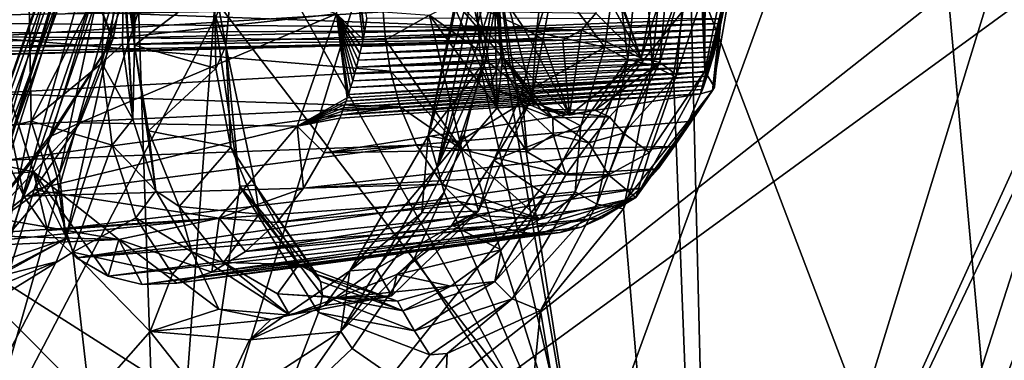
# Model space of a CAD drawing. Header units: metres. Extents: x -150 to 307, y -550 to 84.
# Tile 777 of 1056: x 244.6 to 250.76, y -33.52 to -31.39. Entities that reach past the tile are written whole.
import ezdxf

# ---------------------------------------------------------------- set-up
doc = ezdxf.new("R2010")
doc.units = ezdxf.units.M
doc.layers.add('solid_26006363', color=7, linetype='CONTINUOUS')

msp = doc.modelspace()

# ---------------------------------------------------------------- linework, layer by layer
at = {"layer": 'solid_26006363'}
for points in [[(252.399124, -32.550289, 934.214111), (250.145508, -28.358248, 930.516296), (251.325974, -25.512695, 931.744812)], [(244.553253, -25.909868, 934.649597), (242.539032, -32.46727, 932.855042), (245.657715, -26.300663, 935.633667)], [(242.539032, -32.46727, 932.855042), (243.529114, -33.230476, 933.737122), (245.657715, -26.300663, 935.633667)], [(246.882278, -26.300615, 934.259277), (245.657715, -26.300663, 935.633667), (243.529114, -33.230476, 933.737122)], [(246.736145, -26.961767, 934.147888), (246.882278, -26.300615, 934.259277), (243.529114, -33.230476, 933.737122)], [(243.246582, -28.518465, 921.791016), (245.184662, -26.736654, 923.87207), (243.584488, -37.690701, 923.997314)], [(245.184662, -26.736654, 923.87207), (245.489944, -35.748184, 925.867126), (243.584488, -37.690701, 923.997314)], [(245.813583, -31.344976, 925.417908), (245.489944, -35.748184, 925.867126), (245.184662, -26.736654, 923.87207)], [(244.885529, -32.758732, 932.614319), (246.736145, -26.961767, 934.147888), (243.529114, -33.230476, 933.737122)], [(245.165878, -31.490307, 932.755371), (246.736145, -26.961767, 934.147888), (244.885529, -32.758732, 932.614319)], [(245.165878, -31.490307, 932.755371), (245.273254, -30.528913, 932.733948), (246.736145, -26.961767, 934.147888)], [(246.267471, -27.281389, 940.529785), (243.883804, -35.071087, 938.406006), (247.852219, -27.489071, 939.9328)], [(245.97348, -27.678698, 940.267822), (243.883804, -35.071087, 938.406006), (246.267471, -27.281389, 940.529785)], [(243.883804, -35.071087, 938.406006), (245.380951, -35.539745, 937.731018), (247.852219, -27.489071, 939.9328)], [(245.380951, -35.539745, 937.731018), (251.808182, -27.502211, 935.567444), (247.852219, -27.489071, 939.9328)], [(245.380951, -35.539745, 937.731018), (249.327866, -35.577049, 933.357544), (251.808182, -27.502211, 935.567444)], [(251.808182, -27.502211, 935.567444), (249.327866, -35.577049, 933.357544), (252.890915, -27.750269, 936.532104)], [(243.604736, -35.166439, 938.157349), (243.883804, -35.071087, 938.406006), (245.97348, -27.678698, 940.267822)], [(245.712891, -28.348061, 939.994263), (243.604736, -35.166439, 938.157349), (245.97348, -27.678698, 940.267822)], [(249.327866, -35.577049, 933.357544), (252.759918, -28.380129, 936.415405), (252.890915, -27.750269, 936.532104)], [(242.590179, -31.81249, 945.177307), (243.489227, -28.228468, 946.031738), (249.718872, -36.350456, 933.973816)], [(243.489227, -28.228468, 946.031738), (252.317459, -28.259815, 936.289063), (249.718872, -36.350456, 933.973816)], [(249.718872, -36.350456, 933.973816), (252.317459, -28.259815, 936.289063), (252.765366, -28.425348, 936.68811)], [(245.546356, -28.834757, 939.758301), (243.604736, -35.166439, 938.157349), (245.712891, -28.348061, 939.994263)], [(250.881653, -36.525501, 932.867065), (248.790115, -31.025068, 929.142822), (250.145508, -28.358248, 930.516296)], [(249.327866, -35.577049, 933.357544), (250.122604, -36.5923, 934.065613), (252.759918, -28.380129, 936.415405)], [(250.122604, -36.5923, 934.065613), (250.874344, -36.564976, 933.246582), (253.505188, -28.380058, 935.578552)], [(250.122604, -36.5923, 934.065613), (253.505188, -28.380058, 935.578552), (252.759918, -28.380129, 936.415405)], [(252.399124, -32.550289, 934.214111), (250.881653, -36.525501, 932.867065), (250.145508, -28.358248, 930.516296)], [(249.718872, -36.350456, 933.973816), (252.765366, -28.425348, 936.68811), (250.109131, -36.689747, 934.321533)], [(250.109131, -36.689747, 934.321533), (252.765366, -28.425348, 936.68811), (253.583405, -28.47295, 935.758057)], [(250.109131, -36.689747, 934.321533), (253.583405, -28.47295, 935.758057), (250.927597, -36.705338, 933.390198)], [(243.413773, -32.54845, 949.390991), (244.85878, -28.849094, 950.386169), (244.354507, -28.723593, 950.240723)], [(242.725357, -36.272541, 948.475281), (245.417328, -28.939478, 950.277954), (244.85878, -28.849094, 950.386169)], [(242.725357, -36.272541, 948.475281), (244.85878, -28.849094, 950.386169), (243.122971, -33.5145, 949.12915)], [(243.413773, -32.54845, 949.390991), (243.122971, -33.5145, 949.12915), (244.85878, -28.849094, 950.386169)], [(245.477158, -29.065617, 939.632019), (243.604736, -35.166439, 938.157349), (245.546356, -28.834757, 939.758301)], [(242.725357, -36.272541, 948.475281), (243.265549, -36.437408, 948.358582), (245.417328, -28.939478, 950.277954)], [(243.265549, -36.437408, 948.358582), (245.831192, -28.965202, 949.969421), (245.417328, -28.939478, 950.277954)], [(243.265549, -36.437408, 948.358582), (243.686035, -36.496067, 948.03656), (245.831192, -28.965202, 949.969421)], [(243.686035, -36.496067, 948.03656), (252.655838, -29.43432, 941.292969), (245.831192, -28.965202, 949.969421)], [(243.179718, -35.648785, 937.58667), (243.604736, -35.166439, 938.157349), (245.477158, -29.065617, 939.632019)], [(243.179718, -35.648785, 937.58667), (245.477158, -29.065617, 939.632019), (245.444275, -29.188278, 939.559631)], [(243.179718, -35.648785, 937.58667), (245.444275, -29.188278, 939.559631), (245.39122, -29.440653, 939.392395)], [(243.686035, -36.496067, 948.03656), (252.5168, -30.06723, 941.168945), (252.655838, -29.43432, 941.292969)], [(243.179718, -35.648785, 937.58667), (245.39122, -29.440653, 939.392395), (245.382202, -29.60998, 939.248901)], [(243.179718, -35.648785, 937.58667), (245.382202, -29.60998, 939.248901), (245.430206, -29.685785, 939.125854)], [(243.17366, -35.876152, 937.115295), (245.430206, -29.685785, 939.125854), (248.111267, -34.442474, 932.65802)], [(243.179718, -35.648785, 937.58667), (245.430206, -29.685785, 939.125854), (243.17366, -35.876152, 937.115295)], [(245.430206, -29.685785, 939.125854), (249.418823, -30.858591, 933.788147), (248.111267, -34.442474, 932.65802)], [(246.752594, -31.468853, 930.692139), (246.523712, -29.701956, 930.101685), (246.511932, -29.681974, 930.083191)], [(246.627121, -30.597046, 930.382385), (246.752594, -31.468853, 930.692139), (246.511932, -29.681974, 930.083191)], [(246.752594, -31.468853, 930.692139), (246.535278, -29.722229, 930.119934), (246.523712, -29.701956, 930.101685)], [(246.752594, -31.468853, 930.692139), (246.768021, -31.380293, 930.697021), (246.535278, -29.722229, 930.119934)], [(243.686035, -36.496067, 948.03656), (251.271713, -34.528683, 940.059265), (252.5168, -30.06723, 941.168945)], [(248.886215, -30.347687, 926.938904), (248.882233, -31.711237, 927.164734), (248.858856, -30.724983, 926.966614)], [(248.886215, -30.347687, 926.938904), (249.014969, -31.054867, 927.222412), (248.882233, -31.711237, 927.164734)], [(245.078339, -31.256804, 932.432251), (245.273254, -30.528913, 932.733948), (245.165878, -31.490307, 932.755371)], [(245.974869, -30.577692, 925.560974), (245.885788, -31.553272, 925.635864), (245.813583, -31.344976, 925.417908)], [(245.814636, -31.168087, 925.783875), (245.885788, -31.553272, 925.635864), (245.974869, -30.577692, 925.560974)], [(246.627121, -30.597046, 930.382385), (246.578796, -31.353172, 930.447388), (246.743988, -31.512623, 930.688477)], [(246.627121, -30.597046, 930.382385), (246.743988, -31.512623, 930.688477), (246.752594, -31.468853, 930.692139)], [(248.329147, -31.035563, 929.121216), (248.492355, -30.708317, 928.972229), (248.399673, -31.637449, 929.027405)], [(248.399673, -31.637449, 929.027405), (248.492355, -30.708317, 928.972229), (248.552948, -31.67363, 929.033264)], [(248.492355, -30.708317, 928.972229), (248.649216, -30.696884, 928.982361), (248.552948, -31.67363, 929.033264)], [(248.552948, -31.67363, 929.033264), (248.649216, -30.696884, 928.982361), (248.790115, -31.025068, 929.142822)], [(248.882233, -31.711237, 927.164734), (248.863815, -31.254282, 927.0625), (248.858856, -30.724983, 926.966614)], [(245.279831, -30.805386, 926.264221), (245.27095, -30.863522, 926.263306), (245.314224, -31.548716, 926.438965)], [(245.279831, -30.805386, 926.264221), (245.314224, -31.548716, 926.438965), (245.320648, -31.048338, 926.357849)], [(245.27095, -30.863522, 926.263306), (245.262985, -30.922205, 926.263733), (245.314224, -31.548716, 926.438965)], [(247.577148, -31.004375, 931.357422), (248.111267, -34.442474, 932.65802), (249.418823, -30.858591, 933.788147)], [(248.484604, -31.629423, 926.968872), (248.258652, -31.030415, 926.767517), (248.217072, -30.870853, 926.730469)], [(248.608643, -30.966629, 927.079407), (248.484604, -31.629423, 926.968872), (248.217072, -30.870853, 926.730469)], [(249.095169, -30.887409, 927.51593), (248.855728, -31.853434, 927.618591), (248.930344, -31.831213, 927.464111)], [(249.095169, -30.887409, 927.51593), (248.866806, -31.824987, 927.627991), (248.855728, -31.853434, 927.618591)], [(249.095169, -30.887409, 927.51593), (248.875031, -31.803007, 927.634888), (248.866806, -31.824987, 927.627991)], [(249.095169, -30.887409, 927.51593), (248.886719, -31.770464, 927.644531), (248.875031, -31.803007, 927.634888)], [(249.095169, -30.887409, 927.51593), (248.896423, -31.742201, 927.652344), (248.886719, -31.770464, 927.644531)], [(249.095169, -30.887409, 927.51593), (248.905548, -31.714418, 927.659546), (248.896423, -31.742201, 927.652344)], [(249.095169, -30.887409, 927.51593), (248.915558, -31.682453, 927.667297), (248.905548, -31.714418, 927.659546)], [(249.095169, -30.887409, 927.51593), (248.92424, -31.653362, 927.673889), (248.915558, -31.682453, 927.667297)], [(249.095169, -30.887409, 927.51593), (248.933502, -31.620672, 927.680664), (248.92424, -31.653362, 927.673889)], [(249.095169, -30.887409, 927.51593), (248.930344, -31.831213, 927.464111), (249.014969, -31.054867, 927.222412)], [(249.095169, -30.887409, 927.51593), (248.941925, -31.589252, 927.686584), (248.933502, -31.620672, 927.680664)], [(249.095169, -30.887409, 927.51593), (248.949356, -31.560061, 927.69165), (248.941925, -31.589252, 927.686584)], [(249.095169, -30.887409, 927.51593), (248.957397, -31.526571, 927.696899), (248.949356, -31.560061, 927.69165)], [(249.095169, -30.887409, 927.51593), (248.965897, -31.488598, 927.702148), (248.957397, -31.526571, 927.696899)], [(249.095169, -30.887409, 927.51593), (248.97374, -31.450764, 927.706665), (248.965897, -31.488598, 927.702148)], [(249.095169, -30.887409, 927.51593), (248.980865, -31.413553, 927.710388), (248.97374, -31.450764, 927.706665)], [(249.095169, -30.887409, 927.51593), (248.986084, -31.384081, 927.71283), (248.980865, -31.413553, 927.710388)], [(245.078339, -31.256804, 932.432251), (245.181503, -31.50753, 931.915771), (245.289825, -30.923218, 931.948242)], [(245.289825, -30.923218, 931.948242), (245.181503, -31.50753, 931.915771), (246.578796, -31.353172, 930.447388)], [(245.262985, -30.922205, 926.263733), (245.255966, -30.981415, 926.265442), (245.314224, -31.548716, 926.438965)], [(248.64769, -31.112875, 927.049194), (248.484604, -31.629423, 926.968872), (248.608643, -30.966629, 927.079407)], [(244.091507, -30.999912, 926.654297), (244.090088, -32.16288, 926.934875), (244.6521, -31.040833, 926.675537)], [(244.6521, -31.040833, 926.675537), (244.090088, -32.16288, 926.934875), (244.667923, -32.023983, 926.950867)], [(244.6521, -31.040833, 926.675537), (244.667923, -32.023983, 926.950867), (245.130814, -31.101391, 926.393982)], [(245.249878, -31.041145, 926.268372), (245.244736, -31.101398, 926.272644), (245.304184, -32.009789, 926.51001)], [(245.255966, -30.981415, 926.265442), (245.249878, -31.041145, 926.268372), (245.314224, -31.548716, 926.438965)], [(245.249878, -31.041145, 926.268372), (245.304184, -32.009789, 926.51001), (245.314224, -31.548716, 926.438965)], [(247.15062, -32.114132, 930.514954), (247.208344, -32.310104, 931.073303), (247.471375, -31.010252, 931.185974)], [(247.370773, -31.037621, 930.737183), (247.15062, -32.114132, 930.514954), (247.471375, -31.010252, 931.185974)], [(247.370773, -31.037621, 930.737183), (247.37999, -31.047682, 930.613342), (247.15062, -32.114132, 930.514954)], [(247.208344, -32.310104, 931.073303), (247.559326, -31.243492, 931.373779), (247.577148, -31.004375, 931.357422)], [(247.471375, -31.010252, 931.185974), (247.208344, -32.310104, 931.073303), (247.577148, -31.004375, 931.357422)], [(247.577148, -31.004375, 931.357422), (247.559326, -31.243492, 931.373779), (248.111267, -34.442474, 932.65802)], [(247.877823, -31.05879, 929.611267), (248.329147, -31.035563, 929.121216), (248.256454, -31.559723, 929.126099)], [(248.484604, -31.629423, 926.968872), (248.249863, -31.200191, 926.759705), (248.258652, -31.030415, 926.767517)], [(248.256454, -31.559723, 929.126099), (248.329147, -31.035563, 929.121216), (248.399673, -31.637449, 929.027405)], [(248.552948, -31.67363, 929.033264), (248.790115, -31.025068, 929.142822), (248.685898, -31.740496, 929.128357)], [(249.014847, -40.17564, 931.205322), (248.685898, -31.740496, 929.128357), (248.790115, -31.025068, 929.142822)], [(250.881653, -36.525501, 932.867065), (249.014847, -40.17564, 931.205322), (248.790115, -31.025068, 929.142822)], [(244.667923, -32.023983, 926.950867), (245.109558, -31.659903, 926.527039), (245.130814, -31.101391, 926.393982)], [(245.109558, -31.659903, 926.527039), (245.244736, -31.101398, 926.272644), (245.130814, -31.101391, 926.393982)], [(245.109558, -31.659903, 926.527039), (245.239334, -31.543562, 926.34491), (245.244736, -31.101398, 926.272644)], [(245.244736, -31.101398, 926.272644), (245.239334, -31.543562, 926.34491), (245.304184, -32.009789, 926.51001)], [(245.320648, -31.048338, 926.357849), (245.314224, -31.548716, 926.438965), (245.814636, -31.168087, 925.783875)], [(247.15062, -32.114132, 930.514954), (247.37999, -31.047682, 930.613342), (247.512482, -31.642406, 930.109497)], [(247.553925, -31.074615, 925.571594), (247.278427, -31.222921, 925.894165), (247.608154, -31.614229, 925.758057)], [(247.37999, -31.047682, 930.613342), (247.60463, -31.101406, 930.108643), (247.512482, -31.642406, 930.109497)], [(247.561859, -31.050749, 925.376648), (247.582352, -31.940918, 925.559509), (247.452393, -31.21137, 925.267334)], [(247.512482, -31.642406, 930.109497), (247.60463, -31.101406, 930.108643), (247.802704, -31.870428, 929.652283)], [(247.553925, -31.074615, 925.571594), (247.608154, -31.614229, 925.758057), (247.588882, -31.106817, 925.459167)], [(247.561859, -31.050749, 925.376648), (247.614044, -31.660694, 925.549255), (247.582352, -31.940918, 925.559509)], [(247.588882, -31.106817, 925.459167), (247.614044, -31.660694, 925.549255), (247.561859, -31.050749, 925.376648)], [(247.60463, -31.101406, 930.108643), (247.945129, -31.101404, 929.70575), (247.802704, -31.870428, 929.652283)], [(247.802704, -31.870428, 929.652283), (247.945129, -31.101404, 929.70575), (247.829071, -31.46637, 929.617004)], [(247.829071, -31.46637, 929.617004), (247.877823, -31.05879, 929.611267), (248.256454, -31.559723, 929.126099)], [(247.945129, -31.101404, 929.70575), (247.877823, -31.05879, 929.611267), (247.829071, -31.46637, 929.617004)], [(248.942413, -31.810099, 927.387146), (248.882233, -31.711237, 927.164734), (249.014969, -31.054867, 927.222412)], [(248.942413, -31.810099, 927.387146), (249.014969, -31.054867, 927.222412), (248.930344, -31.831213, 927.464111)], [(247.660583, -31.310068, 926.23468), (241.998672, -31.127003, 931.082642), (242.098602, -31.394054, 931.256531)], [(247.588882, -31.106817, 925.459167), (247.663193, -31.668076, 925.664917), (247.614044, -31.660694, 925.549255)], [(247.608154, -31.614229, 925.758057), (247.663193, -31.668076, 925.664917), (247.588882, -31.106817, 925.459167)], [(248.601196, -31.656435, 926.898376), (248.484604, -31.629423, 926.968872), (248.64769, -31.112875, 927.049194)], [(248.601196, -31.656435, 926.898376), (248.64769, -31.112875, 927.049194), (248.759369, -31.107914, 926.998779)], [(248.705002, -31.734266, 926.942383), (248.601196, -31.656435, 926.898376), (248.759369, -31.107914, 926.998779)], [(248.863815, -31.254282, 927.0625), (248.705002, -31.734266, 926.942383), (248.759369, -31.107914, 926.998779)], [(244.355865, -31.497057, 927.64801), (244.353989, -31.211178, 927.594482), (246.869934, -31.340803, 925.245605)], [(245.314224, -31.548716, 926.438965), (245.822723, -31.694956, 925.905701), (245.814636, -31.168087, 925.783875)], [(245.814636, -31.168087, 925.783875), (245.822723, -31.694956, 925.905701), (245.885788, -31.553272, 925.635864)], [(247.159653, -31.360664, 925.142456), (247.452393, -31.21137, 925.267334), (247.475632, -31.586187, 925.362549)], [(247.278427, -31.222921, 925.894165), (247.660583, -31.310068, 926.23468), (247.749161, -31.439631, 926.313599)], [(248.036362, -31.986458, 926.569519), (247.278427, -31.222921, 925.894165), (247.749161, -31.439631, 926.313599)], [(248.036362, -31.986458, 926.569519), (247.537842, -31.812275, 926.125305), (247.278427, -31.222921, 925.894165)], [(247.608154, -31.614229, 925.758057), (247.278427, -31.222921, 925.894165), (247.537842, -31.812275, 926.125305)], [(247.582352, -31.940918, 925.559509), (247.475632, -31.586187, 925.362549), (247.452393, -31.21137, 925.267334)], [(248.484604, -31.629423, 926.968872), (248.199326, -31.347694, 926.714661), (248.249863, -31.200191, 926.759705)], [(248.110184, -31.455044, 926.635254), (242.854614, -31.478075, 932.232849), (243.002365, -31.26803, 932.385193)], [(248.110184, -31.455044, 926.635254), (243.002365, -31.26803, 932.385193), (248.199326, -31.347694, 926.714661)], [(244.769287, -32.155273, 932.185547), (245.078339, -31.256804, 932.432251), (244.844528, -32.349781, 932.488403)], [(244.769287, -32.155273, 932.185547), (245.181503, -31.50753, 931.915771), (245.078339, -31.256804, 932.432251)], [(245.078339, -31.256804, 932.432251), (245.165878, -31.490307, 932.755371), (244.844528, -32.349781, 932.488403)], [(247.208344, -32.310104, 931.073303), (247.479996, -31.705601, 931.347778), (247.559326, -31.243492, 931.373779)], [(247.559326, -31.243492, 931.373779), (247.479996, -31.705601, 931.347778), (248.111267, -34.442474, 932.65802)], [(248.882233, -31.711237, 927.164734), (248.705002, -31.734266, 926.942383), (248.863815, -31.254282, 927.0625)], [(247.749161, -31.439631, 926.313599), (247.660583, -31.310068, 926.23468), (242.098602, -31.394054, 931.256531)], [(244.355865, -31.497057, 927.64801), (246.869934, -31.340803, 925.245605), (246.883942, -31.514217, 925.283691)], [(245.813583, -31.344976, 925.417908), (245.973053, -32.429214, 925.812744), (245.489944, -35.748184, 925.867126)], [(245.885788, -31.553272, 925.635864), (245.973053, -32.429214, 925.812744), (245.813583, -31.344976, 925.417908)], [(246.883942, -31.514217, 925.283691), (246.869934, -31.340803, 925.245605), (247.159653, -31.360664, 925.142456)], [(248.484604, -31.629423, 926.968872), (248.110184, -31.455044, 926.635254), (248.199326, -31.347694, 926.714661)], [(247.749161, -31.439631, 926.313599), (242.098602, -31.394054, 931.256531), (242.255493, -31.578892, 931.48822)], [(244.97261, -32.034466, 931.736572), (246.332901, -32.055317, 930.252319), (246.578796, -31.353172, 930.447388)], [(245.181503, -31.50753, 931.915771), (244.97261, -32.034466, 931.736572), (246.578796, -31.353172, 930.447388)], [(246.578796, -31.353172, 930.447388), (246.332901, -32.055317, 930.252319), (246.645172, -31.877218, 930.623596)], [(246.578796, -31.353172, 930.447388), (246.734756, -31.556131, 930.68396), (246.743988, -31.512623, 930.688477)], [(246.578796, -31.353172, 930.447388), (246.724899, -31.599463, 930.67865), (246.734756, -31.556131, 930.68396)], [(246.578796, -31.353172, 930.447388), (246.714417, -31.642647, 930.672546), (246.724899, -31.599463, 930.67865)], [(246.578796, -31.353172, 930.447388), (246.703339, -31.685589, 930.665588), (246.714417, -31.642647, 930.672546)], [(246.578796, -31.353172, 930.447388), (246.691635, -31.728338, 930.657837), (246.703339, -31.685589, 930.665588)], [(246.578796, -31.353172, 930.447388), (246.67926, -31.770962, 930.649231), (246.691635, -31.728338, 930.657837)], [(246.578796, -31.353172, 930.447388), (246.666153, -31.813522, 930.639648), (246.67926, -31.770962, 930.649231)], [(246.578796, -31.353172, 930.447388), (246.652344, -31.856014, 930.62915), (246.666153, -31.813522, 930.639648)], [(246.578796, -31.353172, 930.447388), (246.645172, -31.877218, 930.623596), (246.652344, -31.856014, 930.62915)], [(248.986084, -31.384081, 927.71283), (246.768021, -31.380293, 930.697021), (246.752594, -31.468853, 930.692139)], [(248.980865, -31.413553, 927.710388), (248.986084, -31.384081, 927.71283), (246.752594, -31.468853, 930.692139)], [(246.883942, -31.514217, 925.283691), (247.159653, -31.360664, 925.142456), (247.361252, -32.201115, 925.544739)], [(247.159653, -31.360664, 925.142456), (247.475632, -31.586187, 925.362549), (247.582352, -31.940918, 925.559509)], [(247.159653, -31.360664, 925.142456), (247.582352, -31.940918, 925.559509), (247.361252, -32.201115, 925.544739)], [(247.868912, -31.51281, 926.420288), (247.749161, -31.439631, 926.313599), (242.255493, -31.578892, 931.48822)], [(248.110184, -31.455044, 926.635254), (242.658051, -31.623058, 932.007629), (242.854614, -31.478075, 932.232849)], [(248.110184, -31.455044, 926.635254), (247.994125, -31.516565, 926.53186), (242.658051, -31.623058, 932.007629)], [(248.97374, -31.450764, 927.706665), (246.743988, -31.512623, 930.688477), (246.734756, -31.556131, 930.68396)], [(248.965897, -31.488598, 927.702148), (248.97374, -31.450764, 927.706665), (246.734756, -31.556131, 930.68396)], [(248.980865, -31.413553, 927.710388), (246.752594, -31.468853, 930.692139), (246.743988, -31.512623, 930.688477)], [(248.97374, -31.450764, 927.706665), (248.980865, -31.413553, 927.710388), (246.743988, -31.512623, 930.688477)], [(247.730621, -31.859406, 929.557312), (247.829071, -31.46637, 929.617004), (248.256454, -31.559723, 929.126099)], [(247.802704, -31.870428, 929.652283), (247.829071, -31.46637, 929.617004), (247.730621, -31.859406, 929.557312)], [(248.036362, -31.986458, 926.569519), (247.749161, -31.439631, 926.313599), (247.868912, -31.51281, 926.420288)], [(248.036362, -31.986458, 926.569519), (247.994125, -31.516565, 926.53186), (248.110184, -31.455044, 926.635254)], [(248.036362, -31.986458, 926.569519), (248.110184, -31.455044, 926.635254), (248.484604, -31.629423, 926.968872)], [(247.868912, -31.51281, 926.420288), (242.255493, -31.578892, 931.48822), (242.449921, -31.658289, 931.749084)], [(247.994125, -31.516565, 926.53186), (247.868912, -31.51281, 926.420288), (242.449921, -31.658289, 931.749084)], [(247.994125, -31.516565, 926.53186), (242.449921, -31.658289, 931.749084), (242.658051, -31.623058, 932.007629)], [(244.355865, -31.497057, 927.64801), (246.883942, -31.514217, 925.283691), (246.916458, -31.711735, 925.346252)], [(244.397675, -31.849781, 927.763977), (244.355865, -31.497057, 927.64801), (246.916458, -31.711735, 925.346252)], [(244.778061, -32.122555, 932.112244), (245.181503, -31.50753, 931.915771), (244.769287, -32.155273, 932.185547)], [(244.778061, -32.122555, 932.112244), (244.97261, -32.034466, 931.736572), (245.181503, -31.50753, 931.915771)], [(244.844528, -32.349781, 932.488403), (245.165878, -31.490307, 932.755371), (244.885529, -32.758732, 932.614319)], [(248.957397, -31.526571, 927.696899), (246.724899, -31.599463, 930.67865), (246.714417, -31.642647, 930.672546)], [(248.949356, -31.560061, 927.69165), (248.957397, -31.526571, 927.696899), (246.714417, -31.642647, 930.672546)], [(248.965897, -31.488598, 927.702148), (246.734756, -31.556131, 930.68396), (246.724899, -31.599463, 930.67865)], [(248.957397, -31.526571, 927.696899), (248.965897, -31.488598, 927.702148), (246.724899, -31.599463, 930.67865)], [(246.916458, -31.711735, 925.346252), (246.883942, -31.514217, 925.283691), (247.361252, -32.201115, 925.544739)], [(248.036362, -31.986458, 926.569519), (247.868912, -31.51281, 926.420288), (247.994125, -31.516565, 926.53186)], [(243.116974, -32.008411, 929.201538), (244.425217, -31.541904, 927.742798), (244.682892, -32.339561, 928.210205)], [(244.425217, -31.541904, 927.742798), (244.515884, -32.266769, 927.987854), (244.622635, -32.491112, 928.16272)], [(244.682892, -32.339561, 928.210205), (244.425217, -31.541904, 927.742798), (244.622635, -32.491112, 928.16272)], [(245.109558, -31.659903, 926.527039), (245.304184, -32.009789, 926.51001), (245.239334, -31.543562, 926.34491)], [(245.304184, -32.009789, 926.51001), (245.448486, -32.458366, 926.771851), (245.314224, -31.548716, 926.438965)], [(245.314224, -31.548716, 926.438965), (245.402008, -32.082848, 926.64502), (245.822723, -31.694956, 925.905701)], [(245.448486, -32.458366, 926.771851), (245.402008, -32.082848, 926.64502), (245.314224, -31.548716, 926.438965)], [(245.822723, -31.694956, 925.905701), (245.917435, -32.185452, 926.134277), (245.885788, -31.553272, 925.635864)], [(245.885788, -31.553272, 925.635864), (246.06842, -32.422314, 926.043579), (245.973053, -32.429214, 925.812744)], [(245.917435, -32.185452, 926.134277), (246.06842, -32.422314, 926.043579), (245.885788, -31.553272, 925.635864)], [(248.949356, -31.560061, 927.69165), (246.714417, -31.642647, 930.672546), (246.703339, -31.685589, 930.665588)], [(248.941925, -31.589252, 927.686584), (248.949356, -31.560061, 927.69165), (246.703339, -31.685589, 930.665588)], [(248.933502, -31.620672, 927.680664), (248.941925, -31.589252, 927.686584), (246.703339, -31.685589, 930.665588)], [(247.730621, -31.859406, 929.557312), (248.256454, -31.559723, 929.126099), (248.105499, -32.053341, 929.02063)], [(248.105499, -32.053341, 929.02063), (248.256454, -31.559723, 929.126099), (248.399673, -31.637449, 929.027405)], [(248.92424, -31.653362, 927.673889), (246.691635, -31.728338, 930.657837), (246.67926, -31.770962, 930.649231)], [(248.915558, -31.682453, 927.667297), (248.92424, -31.653362, 927.673889), (246.67926, -31.770962, 930.649231)], [(248.933502, -31.620672, 927.680664), (246.703339, -31.685589, 930.665588), (246.691635, -31.728338, 930.657837)], [(248.92424, -31.653362, 927.673889), (248.933502, -31.620672, 927.680664), (246.691635, -31.728338, 930.657837)], [(247.15062, -32.114132, 930.514954), (247.512482, -31.642406, 930.109497), (247.345398, -32.151375, 929.992126)], [(247.345398, -32.151375, 929.992126), (247.512482, -31.642406, 930.109497), (247.802704, -31.870428, 929.652283)], [(247.608154, -31.614229, 925.758057), (247.537842, -31.812275, 926.125305), (247.855804, -31.949387, 926.159424)], [(247.608154, -31.614229, 925.758057), (247.855804, -31.949387, 926.159424), (247.663193, -31.668076, 925.664917)], [(248.193588, -31.953831, 926.61145), (248.036362, -31.986458, 926.569519), (248.484604, -31.629423, 926.968872)], [(248.070175, -32.464584, 928.748962), (248.399673, -31.637449, 929.027405), (248.207001, -32.542278, 928.740051)], [(248.105499, -32.053341, 929.02063), (248.399673, -31.637449, 929.027405), (248.070175, -32.464584, 928.748962)], [(248.193588, -31.953831, 926.61145), (248.484604, -31.629423, 926.968872), (248.601196, -31.656435, 926.898376)], [(248.193588, -31.953831, 926.61145), (248.601196, -31.656435, 926.898376), (248.286301, -31.99604, 926.548401)], [(248.399673, -31.637449, 929.027405), (248.552948, -31.67363, 929.033264), (248.207001, -32.542278, 928.740051)], [(248.286301, -31.99604, 926.548401), (248.601196, -31.656435, 926.898376), (248.374237, -32.09901, 926.585876)], [(248.374237, -32.09901, 926.585876), (248.601196, -31.656435, 926.898376), (248.705002, -31.734266, 926.942383)], [(244.397675, -31.849781, 927.763977), (246.916458, -31.711735, 925.346252), (246.976685, -31.93321, 925.444031)], [(244.667923, -32.023983, 926.950867), (245.174088, -32.173809, 926.771362), (245.109558, -31.659903, 926.527039)], [(245.109558, -31.659903, 926.527039), (245.174088, -32.173809, 926.771362), (245.304184, -32.009789, 926.51001)], [(245.402008, -32.082848, 926.64502), (245.917435, -32.185452, 926.134277), (245.822723, -31.694956, 925.905701)], [(248.905548, -31.714418, 927.659546), (246.666153, -31.813522, 930.639648), (246.652344, -31.856014, 930.62915)], [(248.896423, -31.742201, 927.652344), (248.905548, -31.714418, 927.659546), (246.652344, -31.856014, 930.62915)], [(248.915558, -31.682453, 927.667297), (246.67926, -31.770962, 930.649231), (246.666153, -31.813522, 930.639648)], [(248.905548, -31.714418, 927.659546), (248.915558, -31.682453, 927.667297), (246.666153, -31.813522, 930.639648)], [(246.976685, -31.93321, 925.444031), (246.916458, -31.711735, 925.346252), (247.361252, -32.201115, 925.544739)], [(247.208344, -32.310104, 931.073303), (247.376541, -32.107845, 931.281799), (247.479996, -31.705601, 931.347778)], [(247.479996, -31.705601, 931.347778), (247.376541, -32.107845, 931.281799), (248.111267, -34.442474, 932.65802)], [(247.614044, -31.660694, 925.549255), (247.744858, -31.931152, 925.761658), (247.582352, -31.940918, 925.559509)], [(247.663193, -31.668076, 925.664917), (247.744858, -31.931152, 925.761658), (247.614044, -31.660694, 925.549255)], [(247.663193, -31.668076, 925.664917), (247.930511, -32.001553, 926.080505), (247.744858, -31.931152, 925.761658)], [(247.855804, -31.949387, 926.159424), (247.930511, -32.001553, 926.080505), (247.663193, -31.668076, 925.664917)], [(248.207001, -32.542278, 928.740051), (248.552948, -31.67363, 929.033264), (248.373138, -32.571514, 928.869629)], [(248.552948, -31.67363, 929.033264), (248.685898, -31.740496, 929.128357), (248.373138, -32.571514, 928.869629)], [(248.450333, -32.501343, 926.971313), (248.536606, -32.218067, 926.81311), (248.882233, -31.711237, 927.164734)], [(248.942413, -31.810099, 927.387146), (248.450333, -32.501343, 926.971313), (248.882233, -31.711237, 927.164734)], [(248.882233, -31.711237, 927.164734), (248.536606, -32.218067, 926.81311), (248.705002, -31.734266, 926.942383)], [(248.886719, -31.770464, 927.644531), (246.63031, -31.919544, 930.611755), (246.62262, -31.940662, 930.60553)], [(248.875031, -31.803007, 927.634888), (248.886719, -31.770464, 927.644531), (246.62262, -31.940662, 930.60553)], [(248.886719, -31.770464, 927.644531), (246.637833, -31.898396, 930.617798), (246.63031, -31.919544, 930.611755)], [(248.896423, -31.742201, 927.652344), (246.645172, -31.877218, 930.623596), (246.637833, -31.898396, 930.617798)], [(248.886719, -31.770464, 927.644531), (248.896423, -31.742201, 927.652344), (246.637833, -31.898396, 930.617798)], [(248.896423, -31.742201, 927.652344), (246.652344, -31.856014, 930.62915), (246.645172, -31.877218, 930.623596)], [(249.014847, -40.17564, 931.205322), (248.373138, -32.571514, 928.869629), (248.685898, -31.740496, 929.128357)], [(248.374237, -32.09901, 926.585876), (248.705002, -31.734266, 926.942383), (248.536606, -32.218067, 926.81311)], [(241.308289, -35.439671, 943.999573), (242.590179, -31.81249, 945.177307), (249.718872, -36.350456, 933.973816)], [(248.866806, -31.824987, 927.627991), (246.614761, -31.961752, 930.59906), (246.60672, -31.982813, 930.592346)], [(248.855728, -31.853434, 927.618591), (248.866806, -31.824987, 927.627991), (246.60672, -31.982813, 930.592346)], [(248.875031, -31.803007, 927.634888), (246.62262, -31.940662, 930.60553), (246.614761, -31.961752, 930.59906)], [(248.866806, -31.824987, 927.627991), (248.875031, -31.803007, 927.634888), (246.614761, -31.961752, 930.59906)], [(247.855804, -31.949387, 926.159424), (247.537842, -31.812275, 926.125305), (248.036362, -31.986458, 926.569519)], [(248.363144, -32.545425, 927.130798), (248.450333, -32.501343, 926.971313), (248.930344, -31.831213, 927.464111)], [(248.480728, -32.442959, 927.254883), (248.363144, -32.545425, 927.130798), (248.930344, -31.831213, 927.464111)], [(248.942413, -31.810099, 927.387146), (248.930344, -31.831213, 927.464111), (248.450333, -32.501343, 926.971313)], [(248.590088, -32.320942, 927.36676), (248.480728, -32.442959, 927.254883), (248.930344, -31.831213, 927.464111)], [(248.689987, -32.180859, 927.465515), (248.590088, -32.320942, 927.36676), (248.930344, -31.831213, 927.464111)], [(248.778976, -32.024364, 927.549866), (248.689987, -32.180859, 927.465515), (248.930344, -31.831213, 927.464111)], [(248.778976, -32.024364, 927.549866), (248.930344, -31.831213, 927.464111), (248.855728, -31.853434, 927.618591)], [(244.443985, -32.051308, 927.858582), (244.397675, -31.849781, 927.763977), (246.976685, -31.93321, 925.444031)], [(246.332901, -32.055317, 930.252319), (246.637833, -31.898396, 930.617798), (246.645172, -31.877218, 930.623596)], [(246.332901, -32.055317, 930.252319), (246.63031, -31.919544, 930.611755), (246.637833, -31.898396, 930.617798)], [(246.499939, -32.221725, 930.496643), (248.778976, -32.024364, 927.549866), (248.855728, -31.853434, 927.618591)], [(246.499939, -32.221725, 930.496643), (248.855728, -31.853434, 927.618591), (246.598495, -32.003841, 930.585388)], [(248.855728, -31.853434, 927.618591), (246.60672, -31.982813, 930.592346), (246.598495, -32.003841, 930.585388)], [(247.345398, -32.151375, 929.992126), (247.802704, -31.870428, 929.652283), (247.467194, -32.586533, 929.346191)], [(247.467194, -32.586533, 929.346191), (247.802704, -31.870428, 929.652283), (247.56311, -32.267941, 929.412842)], [(247.56311, -32.267941, 929.412842), (247.730621, -31.859406, 929.557312), (248.105499, -32.053341, 929.02063)], [(247.802704, -31.870428, 929.652283), (247.730621, -31.859406, 929.557312), (247.56311, -32.267941, 929.412842)], [(244.515884, -32.266769, 927.987854), (244.443985, -32.051308, 927.858582), (246.976685, -31.93321, 925.444031)], [(244.515884, -32.266769, 927.987854), (246.976685, -31.93321, 925.444031), (247.078262, -32.17305, 925.592102)], [(246.332901, -32.055317, 930.252319), (246.62262, -31.940662, 930.60553), (246.63031, -31.919544, 930.611755)], [(246.332901, -32.055317, 930.252319), (246.614761, -31.961752, 930.59906), (246.62262, -31.940662, 930.60553)], [(246.332901, -32.055317, 930.252319), (246.60672, -31.982813, 930.592346), (246.614761, -31.961752, 930.59906)], [(247.078262, -32.17305, 925.592102), (246.976685, -31.93321, 925.444031), (247.361252, -32.201115, 925.544739)], [(247.361252, -32.201115, 925.544739), (247.582352, -31.940918, 925.559509), (247.769806, -32.213997, 925.84375)], [(247.744858, -31.931152, 925.761658), (247.769806, -32.213997, 925.84375), (247.582352, -31.940918, 925.559509)], [(247.744858, -31.931152, 925.761658), (247.932999, -32.106964, 926.029785), (247.769806, -32.213997, 925.84375)], [(247.930511, -32.001553, 926.080505), (247.932999, -32.106964, 926.029785), (247.744858, -31.931152, 925.761658)], [(247.855804, -31.949387, 926.159424), (248.036362, -31.986458, 926.569519), (248.193588, -31.953831, 926.61145)], [(247.855804, -31.949387, 926.159424), (248.286301, -31.99604, 926.548401), (247.930511, -32.001553, 926.080505)], [(247.855804, -31.949387, 926.159424), (248.193588, -31.953831, 926.61145), (248.286301, -31.99604, 926.548401)], [(243.323135, -32.435883, 929.575684), (243.116974, -32.008411, 929.201538), (244.682892, -32.339561, 928.210205)], [(244.667923, -32.023983, 926.950867), (244.090088, -32.16288, 926.934875), (244.423767, -33.152229, 927.591858)], [(244.667923, -32.023983, 926.950867), (244.423767, -33.152229, 927.591858), (244.929291, -32.842743, 927.546021)], [(244.667923, -32.023983, 926.950867), (244.929291, -32.842743, 927.546021), (245.174088, -32.173809, 926.771362)], [(245.174088, -32.173809, 926.771362), (245.448486, -32.458366, 926.771851), (245.304184, -32.009789, 926.51001)], [(246.332901, -32.055317, 930.252319), (246.598495, -32.003841, 930.585388), (246.60672, -31.982813, 930.592346)], [(246.332901, -32.055317, 930.252319), (246.499939, -32.221725, 930.496643), (246.598495, -32.003841, 930.585388)], [(246.499939, -32.221725, 930.496643), (248.689987, -32.180859, 927.465515), (248.778976, -32.024364, 927.549866)], [(247.930511, -32.001553, 926.080505), (248.286301, -31.99604, 926.548401), (248.15625, -32.159473, 926.32074)], [(247.930511, -32.001553, 926.080505), (248.15625, -32.159473, 926.32074), (247.932999, -32.106964, 926.029785)], [(248.286301, -31.99604, 926.548401), (248.374237, -32.09901, 926.585876), (248.15625, -32.159473, 926.32074)], [(244.261627, -32.789326, 931.639038), (244.684677, -32.452293, 931.428345), (244.97261, -32.034466, 931.736572)], [(244.261627, -32.789326, 931.639038), (244.97261, -32.034466, 931.736572), (244.778061, -32.122555, 932.112244)], [(244.684677, -32.452293, 931.428345), (246.332901, -32.055317, 930.252319), (244.97261, -32.034466, 931.736572)], [(244.684677, -32.452293, 931.428345), (245.843094, -32.63031, 929.728394), (246.332901, -32.055317, 930.252319)], [(245.402008, -32.082848, 926.64502), (245.593613, -32.55727, 926.970947), (245.917435, -32.185452, 926.134277)], [(245.448486, -32.458366, 926.771851), (245.593613, -32.55727, 926.970947), (245.402008, -32.082848, 926.64502)], [(246.332901, -32.055317, 930.252319), (245.843094, -32.63031, 929.728394), (246.370926, -32.442474, 930.369873)], [(246.332901, -32.055317, 930.252319), (246.370926, -32.442474, 930.369873), (246.499939, -32.221725, 930.496643)], [(247.56311, -32.267941, 929.412842), (248.105499, -32.053341, 929.02063), (247.88588, -32.484379, 928.812134)], [(247.88588, -32.484379, 928.812134), (248.105499, -32.053341, 929.02063), (248.070175, -32.464584, 928.748962)], [(244.261627, -32.789326, 931.639038), (244.778061, -32.122555, 932.112244), (244.769287, -32.155273, 932.185547)], [(246.662262, -32.959145, 930.020264), (247.15062, -32.114132, 930.514954), (247.112167, -32.595917, 929.761963)], [(246.662262, -32.959145, 930.020264), (247.208344, -32.310104, 931.073303), (247.15062, -32.114132, 930.514954)], [(247.15062, -32.114132, 930.514954), (247.345398, -32.151375, 929.992126), (247.112167, -32.595917, 929.761963)], [(247.208344, -32.310104, 931.073303), (247.251755, -32.467422, 931.182129), (247.376541, -32.107845, 931.281799)], [(247.376541, -32.107845, 931.281799), (247.251755, -32.467422, 931.182129), (248.111267, -34.442474, 932.65802)], [(247.932999, -32.106964, 926.029785), (248.011719, -32.357952, 926.174011), (247.769806, -32.213997, 925.84375)], [(247.932999, -32.106964, 926.029785), (248.15625, -32.159473, 926.32074), (248.011719, -32.357952, 926.174011)], [(248.15625, -32.159473, 926.32074), (248.374237, -32.09901, 926.585876), (248.279205, -32.357796, 926.511719)], [(248.374237, -32.09901, 926.585876), (248.536606, -32.218067, 926.81311), (248.279205, -32.357796, 926.511719)], [(244.261627, -32.789326, 931.639038), (244.769287, -32.155273, 932.185547), (244.830643, -32.376366, 932.47522)], [(244.622635, -32.491112, 928.16272), (244.515884, -32.266769, 927.987854), (247.078262, -32.17305, 925.592102)], [(244.622635, -32.491112, 928.16272), (247.078262, -32.17305, 925.592102), (247.240585, -32.41721, 925.811096)], [(244.769287, -32.155273, 932.185547), (244.844528, -32.349781, 932.488403), (244.830643, -32.376366, 932.47522)], [(244.929291, -32.842743, 927.546021), (245.323593, -32.626793, 927.121643), (245.174088, -32.173809, 926.771362)], [(245.174088, -32.173809, 926.771362), (245.323593, -32.626793, 927.121643), (245.448486, -32.458366, 926.771851)], [(245.593613, -32.55727, 926.970947), (246.094101, -32.604378, 926.45575), (245.917435, -32.185452, 926.134277)], [(245.917435, -32.185452, 926.134277), (246.094101, -32.604378, 926.45575), (246.06842, -32.422314, 926.043579)], [(246.370926, -32.442474, 930.369873), (248.590088, -32.320942, 927.36676), (248.689987, -32.180859, 927.465515)], [(246.499939, -32.221725, 930.496643), (246.370926, -32.442474, 930.369873), (248.689987, -32.180859, 927.465515)], [(247.240585, -32.41721, 925.811096), (247.078262, -32.17305, 925.592102), (247.361252, -32.201115, 925.544739)], [(247.112167, -32.595917, 929.761963), (247.345398, -32.151375, 929.992126), (247.467194, -32.586533, 929.346191)], [(247.240585, -32.41721, 925.811096), (247.361252, -32.201115, 925.544739), (247.851089, -32.635574, 926.238037)], [(247.361252, -32.201115, 925.544739), (247.769806, -32.213997, 925.84375), (248.011719, -32.357952, 926.174011)], [(247.361252, -32.201115, 925.544739), (248.011719, -32.357952, 926.174011), (247.851089, -32.635574, 926.238037)], [(248.15625, -32.159473, 926.32074), (248.279205, -32.357796, 926.511719), (248.011719, -32.357952, 926.174011)], [(247.298767, -32.674023, 929.146057), (247.56311, -32.267941, 929.412842), (247.88588, -32.484379, 928.812134)], [(247.467194, -32.586533, 929.346191), (247.56311, -32.267941, 929.412842), (247.298767, -32.674023, 929.146057)], [(248.450333, -32.501343, 926.971313), (248.279205, -32.357796, 926.511719), (248.536606, -32.218067, 926.81311)], [(246.204178, -32.657612, 930.194641), (248.480728, -32.442959, 927.254883), (248.590088, -32.320942, 927.36676)], [(246.370926, -32.442474, 930.369873), (246.204178, -32.657612, 930.194641), (248.590088, -32.320942, 927.36676)], [(247.208344, -32.310104, 931.073303), (246.605362, -33.337723, 930.475037), (247.251755, -32.467422, 931.182129)], [(246.662262, -32.959145, 930.020264), (246.605362, -33.337723, 930.475037), (247.208344, -32.310104, 931.073303)], [(243.323135, -32.435883, 929.575684), (244.682892, -32.339561, 928.210205), (245.216507, -32.763191, 928.958679)], [(244.162018, -33.159698, 931.759094), (244.830643, -32.376366, 932.47522), (244.885529, -32.758732, 932.614319)], [(244.261627, -32.789326, 931.639038), (244.830643, -32.376366, 932.47522), (244.162018, -33.159698, 931.759094)], [(244.682892, -32.339561, 928.210205), (244.622635, -32.491112, 928.16272), (244.770981, -32.706364, 928.388245)], [(244.682892, -32.339561, 928.210205), (244.770981, -32.706364, 928.388245), (244.950653, -32.878384, 928.64563)], [(244.682892, -32.339561, 928.210205), (244.950653, -32.878384, 928.64563), (245.149399, -32.991928, 928.916626)], [(245.216507, -32.763191, 928.958679), (244.682892, -32.339561, 928.210205), (245.149399, -32.991928, 928.916626)], [(244.830643, -32.376366, 932.47522), (244.844528, -32.349781, 932.488403), (244.885529, -32.758732, 932.614319)], [(247.851089, -32.635574, 926.238037), (248.011719, -32.357952, 926.174011), (248.279205, -32.357796, 926.511719)], [(247.851089, -32.635574, 926.238037), (248.279205, -32.357796, 926.511719), (248.450333, -32.501343, 926.971313)], [(243.61618, -32.717354, 930.03363), (243.323135, -32.435883, 929.575684), (245.216507, -32.763191, 928.958679)], [(244.261627, -32.789326, 931.639038), (244.335831, -32.726563, 931.011169), (244.684677, -32.452293, 931.428345)], [(244.684677, -32.452293, 931.428345), (244.335831, -32.726563, 931.011169), (245.843094, -32.63031, 929.728394)], [(244.770981, -32.706364, 928.388245), (244.622635, -32.491112, 928.16272), (247.240585, -32.41721, 925.811096)], [(244.770981, -32.706364, 928.388245), (247.240585, -32.41721, 925.811096), (247.346008, -32.525093, 925.946777)], [(245.973053, -32.429214, 925.812744), (246.466156, -33.219025, 926.573059), (245.489944, -35.748184, 925.867126)], [(245.843094, -32.63031, 929.728394), (246.204178, -32.657612, 930.194641), (246.370926, -32.442474, 930.369873)], [(246.06842, -32.422314, 926.043579), (246.477631, -33.025883, 926.685242), (245.973053, -32.429214, 925.812744)], [(246.490631, -33.11269, 926.622009), (246.466156, -33.219025, 926.573059), (245.973053, -32.429214, 925.812744)], [(246.477631, -33.025883, 926.685242), (246.490631, -33.11269, 926.622009), (245.973053, -32.429214, 925.812744)], [(246.009048, -32.838509, 929.977966), (248.363144, -32.545425, 927.130798), (248.480728, -32.442959, 927.254883)], [(246.204178, -32.657612, 930.194641), (246.009048, -32.838509, 929.977966), (248.480728, -32.442959, 927.254883)], [(246.453995, -32.982647, 926.728943), (246.477631, -33.025883, 926.685242), (246.06842, -32.422314, 926.043579)], [(246.094101, -32.604378, 926.45575), (246.341507, -32.918583, 926.848511), (246.06842, -32.422314, 926.043579)], [(246.453995, -32.982647, 926.728943), (246.06842, -32.422314, 926.043579), (246.341507, -32.918583, 926.848511)], [(247.346008, -32.525093, 925.946777), (247.240585, -32.41721, 925.811096), (247.851089, -32.635574, 926.238037)], [(245.323593, -32.626793, 927.121643), (245.673126, -32.839615, 927.122498), (245.448486, -32.458366, 926.771851)], [(245.448486, -32.458366, 926.771851), (245.673126, -32.839615, 927.122498), (245.593613, -32.55727, 926.970947)], [(246.605362, -33.337723, 930.475037), (247.065323, -32.877747, 931.013184), (247.251755, -32.467422, 931.182129)], [(247.251755, -32.467422, 931.182129), (247.065323, -32.877747, 931.013184), (248.111267, -34.442474, 932.65802)], [(247.298767, -32.674023, 929.146057), (247.88588, -32.484379, 928.812134), (247.608978, -32.826954, 928.511292)], [(247.568069, -33.024433, 928.19342), (248.070175, -32.464584, 928.748962), (247.677414, -33.13316, 928.160828)], [(247.88588, -32.484379, 928.812134), (248.070175, -32.464584, 928.748962), (247.568069, -33.024433, 928.19342)], [(247.608978, -32.826954, 928.511292), (247.88588, -32.484379, 928.812134), (247.568069, -33.024433, 928.19342)], [(248.070175, -32.464584, 928.748962), (248.207001, -32.542278, 928.740051), (247.677414, -33.13316, 928.160828)], [(247.71254, -32.715355, 926.395874), (247.851089, -32.635574, 926.238037), (248.450333, -32.501343, 926.971313)], [(247.843842, -32.73011, 926.550232), (247.71254, -32.715355, 926.395874), (248.450333, -32.501343, 926.971313)], [(247.976852, -32.720169, 926.703308), (247.843842, -32.73011, 926.550232), (248.450333, -32.501343, 926.971313)], [(248.109406, -32.685249, 926.852844), (247.976852, -32.720169, 926.703308), (248.450333, -32.501343, 926.971313)], [(248.238831, -32.626537, 926.996094), (248.109406, -32.685249, 926.852844), (248.450333, -32.501343, 926.971313)], [(248.363144, -32.545425, 927.130798), (248.238831, -32.626537, 926.996094), (248.450333, -32.501343, 926.971313)], [(244.950653, -32.878384, 928.64563), (244.770981, -32.706364, 928.388245), (247.346008, -32.525093, 925.946777)], [(244.950653, -32.878384, 928.64563), (247.346008, -32.525093, 925.946777), (247.461746, -32.612228, 926.091736)], [(245.593613, -32.55727, 926.970947), (245.872192, -32.907558, 927.38385), (246.094101, -32.604378, 926.45575)], [(245.673126, -32.839615, 927.122498), (245.872192, -32.907558, 927.38385), (245.593613, -32.55727, 926.970947)], [(246.009048, -32.838509, 929.977966), (248.238831, -32.626537, 926.996094), (248.363144, -32.545425, 927.130798)], [(247.461746, -32.612228, 926.091736), (247.346008, -32.525093, 925.946777), (247.851089, -32.635574, 926.238037)], [(247.677414, -33.13316, 928.160828), (248.207001, -32.542278, 928.740051), (247.854797, -33.205898, 928.320679)], [(248.207001, -32.542278, 928.740051), (248.373138, -32.571514, 928.869629), (247.854797, -33.205898, 928.320679)], [(249.014847, -40.17564, 931.205322), (247.854797, -33.205898, 928.320679), (248.373138, -32.571514, 928.869629)], [(243.963608, -32.818485, 930.525879), (245.216507, -32.763191, 928.958679), (245.843094, -32.63031, 929.728394)], [(244.335831, -32.726563, 931.011169), (243.963608, -32.818485, 930.525879), (245.843094, -32.63031, 929.728394)], [(244.929291, -32.842743, 927.546021), (245.55249, -32.980011, 927.559204), (245.323593, -32.626793, 927.121643)], [(244.950653, -32.878384, 928.64563), (247.461746, -32.612228, 926.091736), (247.584579, -32.675987, 926.24231)], [(245.843094, -32.63031, 929.728394), (245.216507, -32.763191, 928.958679), (245.798111, -32.966644, 929.732727)], [(245.323593, -32.626793, 927.121643), (245.55249, -32.980011, 927.559204), (245.673126, -32.839615, 927.122498)], [(245.798111, -32.966644, 929.732727), (248.109406, -32.685249, 926.852844), (248.238831, -32.626537, 926.996094)], [(246.009048, -32.838509, 929.977966), (245.798111, -32.966644, 929.732727), (248.238831, -32.626537, 926.996094)], [(245.843094, -32.63031, 929.728394), (245.798111, -32.966644, 929.732727), (246.009048, -32.838509, 929.977966)], [(245.843094, -32.63031, 929.728394), (246.009048, -32.838509, 929.977966), (246.204178, -32.657612, 930.194641)], [(245.872192, -32.907558, 927.38385), (246.341507, -32.918583, 926.848511), (246.094101, -32.604378, 926.45575)], [(246.662262, -32.959145, 930.020264), (247.112167, -32.595917, 929.761963), (246.825989, -32.945995, 929.430298)], [(246.825989, -32.945995, 929.430298), (247.467194, -32.586533, 929.346191), (246.924896, -33.114868, 928.749512)], [(246.825989, -32.945995, 929.430298), (247.112167, -32.595917, 929.761963), (247.467194, -32.586533, 929.346191)], [(246.924896, -33.114868, 928.749512), (247.467194, -32.586533, 929.346191), (246.954636, -32.981976, 928.762939)], [(247.467194, -32.586533, 929.346191), (247.298767, -32.674023, 929.146057), (246.954636, -32.981976, 928.762939)], [(247.584579, -32.675987, 926.24231), (247.461746, -32.612228, 926.091736), (247.851089, -32.635574, 926.238037)], [(247.71254, -32.715355, 926.395874), (247.584579, -32.675987, 926.24231), (247.851089, -32.635574, 926.238037)], [(245.149399, -32.991928, 928.916626), (244.950653, -32.878384, 928.64563), (247.584579, -32.675987, 926.24231)], [(245.149399, -32.991928, 928.916626), (247.584579, -32.675987, 926.24231), (247.71254, -32.715355, 926.395874)], [(245.580307, -33.036446, 929.469177), (247.976852, -32.720169, 926.703308), (248.109406, -32.685249, 926.852844)], [(245.798111, -32.966644, 929.732727), (245.580307, -33.036446, 929.469177), (248.109406, -32.685249, 926.852844)], [(246.954636, -32.981976, 928.762939), (247.298767, -32.674023, 929.146057), (247.608978, -32.826954, 928.511292)], [(244.825409, -32.901825, 932.562561), (244.885529, -32.758732, 932.614319), (243.529114, -33.230476, 933.737122)], [(243.963608, -32.818485, 930.525879), (243.61618, -32.717354, 930.03363), (245.216507, -32.763191, 928.958679)], [(243.729889, -33.361752, 931.247498), (244.885529, -32.758732, 932.614319), (244.825409, -32.901825, 932.562561)], [(243.729889, -33.361752, 931.247498), (244.162018, -33.159698, 931.759094), (244.885529, -32.758732, 932.614319)], [(245.361893, -33.044937, 929.194458), (245.149399, -32.991928, 928.916626), (247.71254, -32.715355, 926.395874)], [(245.216507, -32.763191, 928.958679), (245.149399, -32.991928, 928.916626), (245.361893, -33.044937, 929.194458)], [(245.216507, -32.763191, 928.958679), (245.361893, -33.044937, 929.194458), (245.580307, -33.036446, 929.469177)], [(245.216507, -32.763191, 928.958679), (245.580307, -33.036446, 929.469177), (245.798111, -32.966644, 929.732727)], [(245.361893, -33.044937, 929.194458), (247.71254, -32.715355, 926.395874), (247.843842, -32.73011, 926.550232)], [(245.361893, -33.044937, 929.194458), (247.843842, -32.73011, 926.550232), (247.976852, -32.720169, 926.703308)], [(245.580307, -33.036446, 929.469177), (245.361893, -33.044937, 929.194458), (247.976852, -32.720169, 926.703308)], [(246.954636, -32.981976, 928.762939), (247.608978, -32.826954, 928.511292), (247.294266, -33.053802, 928.13855)], [(247.294266, -33.053802, 928.13855), (247.608978, -32.826954, 928.511292), (247.568069, -33.024433, 928.19342)], [(244.929291, -32.842743, 927.546021), (244.423767, -33.152229, 927.591858), (245.034424, -33.767376, 928.5177)], [(244.929291, -32.842743, 927.546021), (245.413345, -33.338047, 928.357849), (245.55249, -32.980011, 927.559204)], [(244.929291, -32.842743, 927.546021), (245.034424, -33.767376, 928.5177), (245.413345, -33.338047, 928.357849)], [(245.55249, -32.980011, 927.559204), (245.84198, -33.197506, 928.046448), (245.673126, -32.839615, 927.122498)], [(245.673126, -32.839615, 927.122498), (246.285889, -33.236271, 927.964111), (245.872192, -32.907558, 927.38385)], [(245.84198, -33.197506, 928.046448), (246.285889, -33.236271, 927.964111), (245.673126, -32.839615, 927.122498)], [(246.605362, -33.337723, 930.475037), (246.675934, -33.444931, 930.614319), (247.065323, -32.877747, 931.013184)], [(247.065323, -32.877747, 931.013184), (246.675934, -33.444931, 930.614319), (248.111267, -34.442474, 932.65802)], [(242.392914, -37.542408, 930.433044), (244.825409, -32.901825, 932.562561), (243.529114, -33.230476, 933.737122)], [(243.729889, -33.361752, 931.247498), (244.825409, -32.901825, 932.562561), (242.392914, -37.542408, 930.433044)], [(245.872192, -32.907558, 927.38385), (246.20871, -33.101658, 927.84198), (246.341507, -32.918583, 926.848511)], [(246.285889, -33.236271, 927.964111), (246.20871, -33.101658, 927.84198), (245.872192, -32.907558, 927.38385)], [(246.20871, -33.101658, 927.84198), (246.960052, -33.148521, 927.714661), (246.341507, -32.918583, 926.848511)], [(246.960052, -33.148521, 927.714661), (246.453995, -32.982647, 926.728943), (246.341507, -32.918583, 926.848511)], [(246.50386, -33.175354, 929.015259), (246.825989, -32.945995, 929.430298), (246.924896, -33.114868, 928.749512)], [(246.662262, -32.959145, 930.020264), (246.825989, -32.945995, 929.430298), (246.50386, -33.175354, 929.015259)], [(245.413345, -33.338047, 928.357849), (245.84198, -33.197506, 928.046448), (245.55249, -32.980011, 927.559204)], [(246.034134, -33.390686, 929.24176), (246.662262, -32.959145, 930.020264), (246.50386, -33.175354, 929.015259)], [(246.034134, -33.390686, 929.24176), (246.605362, -33.337723, 930.475037), (246.662262, -32.959145, 930.020264)], [(246.993469, -33.208954, 927.472656), (246.477631, -33.025883, 926.685242), (246.453995, -32.982647, 926.728943)], [(246.960052, -33.148521, 927.714661), (246.993469, -33.208954, 927.472656), (246.453995, -32.982647, 926.728943)], [(246.58136, -33.127953, 928.316589), (246.954636, -32.981976, 928.762939), (247.294266, -33.053802, 928.13855)], [(246.924896, -33.114868, 928.749512), (246.954636, -32.981976, 928.762939), (246.58136, -33.127953, 928.316589)], [(246.993469, -33.208954, 927.472656), (246.490631, -33.11269, 926.622009), (246.477631, -33.025883, 926.685242)], [(246.58136, -33.127953, 928.316589), (247.294266, -33.053802, 928.13855), (246.960052, -33.148521, 927.714661)], [(246.960052, -33.148521, 927.714661), (247.294266, -33.053802, 928.13855), (246.993469, -33.208954, 927.472656)], [(246.993469, -33.208954, 927.472656), (247.568069, -33.024433, 928.19342), (247.066833, -33.333145, 927.40918)], [(247.294266, -33.053802, 928.13855), (247.568069, -33.024433, 928.19342), (246.993469, -33.208954, 927.472656)], [(247.568069, -33.024433, 928.19342), (247.677414, -33.13316, 928.160828), (247.066833, -33.333145, 927.40918)], [(246.20871, -33.101658, 927.84198), (246.58136, -33.127953, 928.316589), (246.960052, -33.148521, 927.714661)], [(246.285889, -33.236271, 927.964111), (246.58136, -33.127953, 928.316589), (246.20871, -33.101658, 927.84198)], [(246.285889, -33.236271, 927.964111), (246.924896, -33.114868, 928.749512), (246.58136, -33.127953, 928.316589)], [(246.50386, -33.175354, 929.015259), (246.924896, -33.114868, 928.749512), (246.285889, -33.236271, 927.964111)], [(247.066833, -33.333145, 927.40918), (246.466156, -33.219025, 926.573059), (246.490631, -33.11269, 926.622009)], [(246.993469, -33.208954, 927.472656), (247.066833, -33.333145, 927.40918), (246.490631, -33.11269, 926.622009)], [(247.066833, -33.333145, 927.40918), (247.677414, -33.13316, 928.160828), (247.162292, -33.484474, 927.495239)], [(247.677414, -33.13316, 928.160828), (247.270447, -33.474918, 927.629761), (247.162292, -33.484474, 927.495239)], [(247.677414, -33.13316, 928.160828), (247.854797, -33.205898, 928.320679), (247.270447, -33.474918, 927.629761)], [(245.034424, -33.767376, 928.5177), (244.423767, -33.152229, 927.591858), (244.464066, -33.75771, 927.882324)], [(246.034134, -33.390686, 929.24176), (246.50386, -33.175354, 929.015259), (246.167496, -33.262611, 928.544189)], [(246.167496, -33.262611, 928.544189), (246.50386, -33.175354, 929.015259), (246.285889, -33.236271, 927.964111)], [(245.413345, -33.338047, 928.357849), (246.167496, -33.262611, 928.544189), (245.84198, -33.197506, 928.046448)], [(246.466156, -33.219025, 926.573059), (247.162292, -33.484474, 927.495239), (245.489944, -35.748184, 925.867126)], [(245.84198, -33.197506, 928.046448), (246.167496, -33.262611, 928.544189), (246.285889, -33.236271, 927.964111)], [(247.066833, -33.333145, 927.40918), (247.162292, -33.484474, 927.495239), (246.466156, -33.219025, 926.573059)], [(246.819397, -43.480217, 929.249207), (247.270447, -33.474918, 927.629761), (247.854797, -33.205898, 928.320679)], [(249.014847, -40.17564, 931.205322), (246.819397, -43.480217, 929.249207), (247.854797, -33.205898, 928.320679)], [(245.413345, -33.338047, 928.357849), (246.034134, -33.390686, 929.24176), (246.167496, -33.262611, 928.544189)], [(245.413345, -33.338047, 928.357849), (245.034424, -33.767376, 928.5177), (245.81662, -33.850628, 929.549316)], [(245.413345, -33.338047, 928.357849), (245.81662, -33.850628, 929.549316), (246.034134, -33.390686, 929.24176)], [(246.605362, -33.337723, 930.475037), (245.81662, -33.850628, 929.549316), (246.243896, -33.85194, 930.137451)], [(246.034134, -33.390686, 929.24176), (245.81662, -33.850628, 929.549316), (246.605362, -33.337723, 930.475037)], [(246.605362, -33.337723, 930.475037), (246.243896, -33.85194, 930.137451), (246.675934, -33.444931, 930.614319)], [(246.819397, -43.480217, 929.249207), (245.489944, -35.748184, 925.867126), (247.270447, -33.474918, 927.629761)], [(247.162292, -33.484474, 927.495239), (247.270447, -33.474918, 927.629761), (245.489944, -35.748184, 925.867126)], [(246.675934, -33.444931, 930.614319), (246.243896, -33.85194, 930.137451), (248.111267, -34.442474, 932.65802)]]:
    msp.add_3dface(points, dxfattribs=at)

doc.saveas('drawing.dxf')
